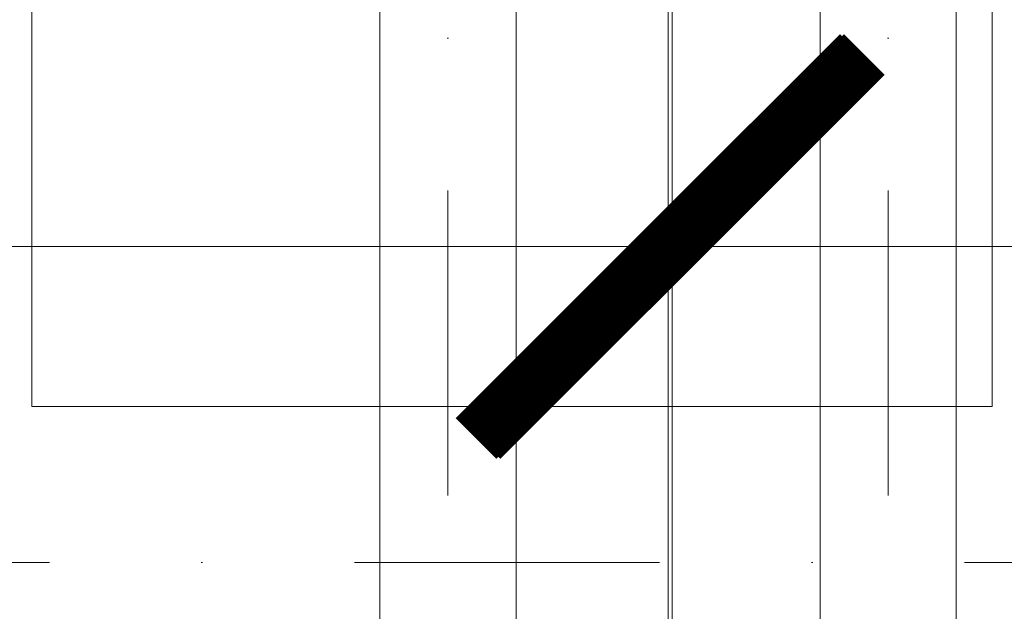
# Model space of a CAD drawing. Header units: millimetres. Extents: x -15830 to 4680139, y -28864 to 2281735.
# Tile 440 of 577: x 291394 to 292624, y 244222 to 244962. Entities that reach past the tile are written whole.
import ezdxf

# ---------------------------------------------------------------- set-up
doc = ezdxf.new("R2010")
doc.units = ezdxf.units.MM
doc.linetypes.add('CENTERX2', pattern=[101.6, 63.5, -12.7, 12.7, -12.7])
doc.linetypes.add('DASHDOT', pattern=[25.4, 12.7, -6.35, 0, -6.35])
for name, color, linetype, lineweight in [('A99_FVE', 30, 'Continuous', 5), ('A99_N_koty-200', 5, 'Continuous', 5), ('A99_N_koty-200 @ 1', 5, 'Continuous', 5), ('A99_N_koty-200 @ 10', 5, 'Continuous', 5), ('A99_N_koty-200 @ 100', 5, 'Continuous', 5), ('A99_N_koty-200 @ 200', 5, 'Continuous', 5), ('A99_N_koty-200 @ 250 (1)', 5, 'Continuous', 5), ('A99_N_koty-200 @ 250 (2)', 5, 'Continuous', 5), ('A99_N_koty-200 @ 400', 5, 'Continuous', 5), ('A99_S_osy', 1, 'CENTERX2', 5)]:
    doc.layers.add(name, color=color, linetype=linetype, lineweight=lineweight)
doc.styles.add('A99_kota', font='isocpeur.ttf', dxfattribs={"height": 2})
doc.dimstyles.new('A99_kota_200 new', dxfattribs={"dimscale": 200, "dimtxt": 2, "dimasz": 1.2, "dimexe": 0.5, "dimexo": 1.5, "dimgap": 0.3, "dimtad": 1, "dimdec": 0, "dimzin": 3, "dimdsep": 46, "dimtxsty": 'A99_kota', "dimblk": 'ARCHTICK', "dimcen": 2.5, "dimazin": 2, "dimtfac": 0.75, "dimtdec": 0, "dimtmove": 2, "dimatfit": 0, "dimfxl": 0, "dimtolj": 1, "dimtzin": 0, "dimlwd": 5, "dimlwe": 5, "dimarcsym": 0})

# ---------------------------------------------------------------- blocks, each defined once
blk = doc.blocks.new('_ArchTick')
at = {"color": 0, "linetype": 'ByBlock', "const_width": 0.15}
blk.add_lwpolyline([(-0.5, -0.5), (0.5, 0.5)], dxfattribs=at)
blk = doc.blocks.new('*D107')
at = {"layer": 'A99_N_koty-200', "color": 0, "linetype": 'Continuous', "lineweight": 5, "ltscale": 10, "transparency": 16777216}
for p, q in [((243929, 244473.3), (243929, 245373.3)), ((292204, 244473.3), (292204, 245373.3)), ((243929, 245273.3), (292204, 245273.3))]:
    blk.add_line(p, q, dxfattribs=at)
at = {"layer": 'Defpoints', "color": 0, "linetype": 'Continuous', "ltscale": 10, "transparency": 16777216}
for p in [(292204, 245273.3), (243929, 243203.3), (292204, 243203.3)]:
    blk.add_point(p, dxfattribs=at)
at = {"layer": 'A99_N_koty-200', "color": 0, "linetype": 'Continuous', "lineweight": 5, "ltscale": 10, "transparency": 16777216, "xscale": 240, "yscale": 240, "zscale": 240, "rotation": 180}
blk.add_blockref('_ArchTick', (243929, 245273.3), dxfattribs=at)
at = {"layer": 'A99_N_koty-200', "color": 0, "linetype": 'Continuous', "lineweight": 5, "ltscale": 10, "transparency": 16777216, "xscale": 240, "yscale": 240, "zscale": 240}
blk.add_blockref('_ArchTick', (292204, 245273.3), dxfattribs=at)
at = {"layer": 'A99_N_koty-200', "color": 0, "linetype": 'Continuous', "ltscale": 10, "transparency": 16777216, "insert": (268707.7, 245613.3), "char_height": 400, "attachment_point": 5, "style": 'A99_kota'}
blk.add_mtext('\\A1;48275', dxfattribs=at)
blk = doc.blocks.new('*D108')
at = {"layer": 'A99_N_koty-200', "color": 0, "linetype": 'Continuous', "lineweight": 5, "ltscale": 10, "transparency": 16777216}
for p, q in [((243929, 244278.3), (243929, 244728.3)), ((292204, 244278.3), (292204, 244728.3)), ((243929, 244678.3), (292204, 244678.3))]:
    blk.add_line(p, q, dxfattribs=at)
at = {"layer": 'Defpoints', "color": 0, "linetype": 'Continuous', "ltscale": 10, "transparency": 16777216}
for p in [(292204, 244678.3), (243929, 243203.3), (292204, 243203.3)]:
    blk.add_point(p, dxfattribs=at)
at = {"layer": 'A99_N_koty-200', "color": 0, "linetype": 'Continuous', "lineweight": 5, "ltscale": 10, "transparency": 16777216, "xscale": 120, "yscale": 120, "zscale": 120, "rotation": 180}
blk.add_blockref('_ArchTick', (243929, 244678.3), dxfattribs=at)
at = {"layer": 'A99_N_koty-200', "color": 0, "linetype": 'Continuous', "lineweight": 5, "ltscale": 10, "transparency": 16777216, "xscale": 120, "yscale": 120, "zscale": 120}
blk.add_blockref('_ArchTick', (292204, 244678.3), dxfattribs=at)
at = {"layer": 'A99_N_koty-200', "color": 0, "linetype": 'Continuous', "ltscale": 10, "transparency": 16777216, "insert": (268066.5, 244808.3), "char_height": 200, "attachment_point": 5, "style": 'A99_kota'}
blk.add_mtext('\\A1;48275', dxfattribs=at)
blk = doc.blocks.new('*D109')
at = {"layer": 'A99_N_koty-200', "color": 0, "linetype": 'Continuous', "lineweight": 5, "ltscale": 10, "transparency": 16777216}
for p, q in [((243929, 244674.3), (243929, 244678.8)), ((243929, 244678.3), (292204, 244678.3)), ((292204, 244674.3), (292204, 244678.8))]:
    blk.add_line(p, q, dxfattribs=at)
at = {"layer": 'Defpoints', "color": 0, "linetype": 'Continuous', "ltscale": 10, "transparency": 16777216}
for p in [(292204, 244678.3), (243929, 243203.3), (292204, 243203.3)]:
    blk.add_point(p, dxfattribs=at)
at = {"layer": 'A99_N_koty-200', "color": 0, "linetype": 'Continuous', "lineweight": 5, "ltscale": 10, "transparency": 16777216, "xscale": 1.2, "yscale": 1.2, "zscale": 1.2, "rotation": 180}
blk.add_blockref('_ArchTick', (243929, 244678.3), dxfattribs=at)
at = {"layer": 'A99_N_koty-200', "color": 0, "linetype": 'Continuous', "lineweight": 5, "ltscale": 10, "transparency": 16777216, "xscale": 1.2, "yscale": 1.2, "zscale": 1.2}
blk.add_blockref('_ArchTick', (292204, 244678.3), dxfattribs=at)
at = {"layer": 'A99_N_koty-200', "color": 0, "linetype": 'Continuous', "ltscale": 10, "transparency": 16777216, "insert": (268066.5, 244679.6), "char_height": 2, "attachment_point": 5, "style": 'A99_kota'}
blk.add_mtext('\\A1;48275', dxfattribs=at)
blk = doc.blocks.new('*D110')
at = {"layer": 'A99_N_koty-200', "color": 0, "linetype": 'Continuous', "lineweight": 5, "ltscale": 10, "transparency": 16777216}
for p, q in [((243929, 243803.3), (243929, 244878.3)), ((292204, 243803.3), (292204, 244878.3)), ((243929, 244678.3), (292204, 244678.3))]:
    blk.add_line(p, q, dxfattribs=at)
at = {"layer": 'Defpoints', "color": 0, "linetype": 'Continuous', "ltscale": 10, "transparency": 16777216}
for p in [(292204, 244678.3), (243929, 243203.3), (292204, 243203.3)]:
    blk.add_point(p, dxfattribs=at)
at = {"layer": 'A99_N_koty-200', "color": 0, "linetype": 'Continuous', "lineweight": 5, "ltscale": 10, "transparency": 16777216, "xscale": 480, "yscale": 480, "zscale": 480, "rotation": 180}
blk.add_blockref('_ArchTick', (243929, 244678.3), dxfattribs=at)
at = {"layer": 'A99_N_koty-200', "color": 0, "linetype": 'Continuous', "lineweight": 5, "ltscale": 10, "transparency": 16777216, "xscale": 480, "yscale": 480, "zscale": 480}
blk.add_blockref('_ArchTick', (292204, 244678.3), dxfattribs=at)
at = {"layer": 'A99_N_koty-200', "color": 0, "linetype": 'Continuous', "ltscale": 10, "transparency": 16777216, "insert": (268066.5, 245198.3), "char_height": 800, "attachment_point": 5, "style": 'A99_kota'}
blk.add_mtext('\\A1;48275', dxfattribs=at)
blk = doc.blocks.new('*D111')
at = {"layer": 'A99_N_koty-200', "color": 0, "linetype": 'Continuous', "lineweight": 5, "ltscale": 10, "transparency": 16777216}
for p, q in [((243929, 244638.3), (243929, 244683.3)), ((243929, 244678.3), (292204, 244678.3)), ((292204, 244638.3), (292204, 244683.3))]:
    blk.add_line(p, q, dxfattribs=at)
at = {"layer": 'Defpoints', "color": 0, "linetype": 'Continuous', "ltscale": 10, "transparency": 16777216}
for p in [(292204, 244678.3), (243929, 243203.3), (292204, 243203.3)]:
    blk.add_point(p, dxfattribs=at)
at = {"layer": 'A99_N_koty-200', "color": 0, "linetype": 'Continuous', "lineweight": 5, "ltscale": 10, "transparency": 16777216, "xscale": 12, "yscale": 12, "zscale": 12, "rotation": 180}
blk.add_blockref('_ArchTick', (243929, 244678.3), dxfattribs=at)
at = {"layer": 'A99_N_koty-200', "color": 0, "linetype": 'Continuous', "lineweight": 5, "ltscale": 10, "transparency": 16777216, "xscale": 12, "yscale": 12, "zscale": 12}
blk.add_blockref('_ArchTick', (292204, 244678.3), dxfattribs=at)
at = {"layer": 'A99_N_koty-200', "color": 0, "linetype": 'Continuous', "ltscale": 10, "transparency": 16777216, "insert": (268066.5, 244691.3), "char_height": 20, "attachment_point": 5, "style": 'A99_kota'}
blk.add_mtext('\\A1;48275', dxfattribs=at)
blk = doc.blocks.new('*D112')
at = {"layer": 'A99_N_koty-200', "color": 0, "linetype": 'Continuous', "lineweight": 5, "ltscale": 10, "transparency": 16777216}
for p, q in [((243929, 243678.3), (243929, 244803.3)), ((292204, 243678.3), (292204, 244803.3)), ((243929, 244678.3), (292204, 244678.3))]:
    blk.add_line(p, q, dxfattribs=at)
at = {"layer": 'Defpoints', "color": 0, "linetype": 'Continuous', "ltscale": 10, "transparency": 16777216}
for p in [(292204, 244678.3), (243929, 243203.3), (292204, 243203.3)]:
    blk.add_point(p, dxfattribs=at)
at = {"layer": 'A99_N_koty-200', "color": 0, "linetype": 'Continuous', "lineweight": 5, "ltscale": 10, "transparency": 16777216, "xscale": 300, "yscale": 300, "zscale": 300, "rotation": 180}
blk.add_blockref('_ArchTick', (243929, 244678.3), dxfattribs=at)
at = {"layer": 'A99_N_koty-200', "color": 0, "linetype": 'Continuous', "lineweight": 5, "ltscale": 10, "transparency": 16777216, "xscale": 300, "yscale": 300, "zscale": 300}
blk.add_blockref('_ArchTick', (292204, 244678.3), dxfattribs=at)
at = {"layer": 'A99_N_koty-200', "color": 0, "linetype": 'Continuous', "ltscale": 10, "transparency": 16777216, "insert": (268066.5, 245003.3), "char_height": 500, "attachment_point": 5, "style": 'A99_kota'}
blk.add_mtext('\\A1;48275', dxfattribs=at)
blk = doc.blocks.new('*D113')
at = {"layer": 'A99_N_koty-200', "color": 0, "linetype": 'Continuous', "lineweight": 5, "ltscale": 10, "transparency": 16777216}
for p, q in [((243929, 243678.3), (243929, 244803.3)), ((292204, 243678.3), (292204, 244803.3)), ((243929, 244678.3), (292204, 244678.3))]:
    blk.add_line(p, q, dxfattribs=at)
at = {"layer": 'Defpoints', "color": 0, "linetype": 'Continuous', "ltscale": 10, "transparency": 16777216}
for p in [(292204, 244678.3), (243929, 243203.3), (292204, 243203.3)]:
    blk.add_point(p, dxfattribs=at)
at = {"layer": 'A99_N_koty-200', "color": 0, "linetype": 'Continuous', "lineweight": 5, "ltscale": 10, "transparency": 16777216, "xscale": 300, "yscale": 300, "zscale": 300, "rotation": 180}
blk.add_blockref('_ArchTick', (243929, 244678.3), dxfattribs=at)
at = {"layer": 'A99_N_koty-200', "color": 0, "linetype": 'Continuous', "lineweight": 5, "ltscale": 10, "transparency": 16777216, "xscale": 300, "yscale": 300, "zscale": 300}
blk.add_blockref('_ArchTick', (292204, 244678.3), dxfattribs=at)
at = {"layer": 'A99_N_koty-200', "color": 0, "linetype": 'Continuous', "ltscale": 10, "transparency": 16777216, "insert": (268066.5, 245003.3), "char_height": 500, "attachment_point": 5, "style": 'A99_kota'}
blk.add_mtext('\\A1;48275', dxfattribs=at)
blk = doc.blocks.new('*D114')
at = {"layer": 'A99_N_koty-200', "color": 0, "linetype": 'Continuous', "lineweight": 5, "ltscale": 10, "transparency": 16777216}
for p, q in [((292209, 244483.3), (292209, 245383.3)), ((329424, 244483.3), (329424, 245383.3)), ((292209, 245283.3), (329424, 245283.3))]:
    blk.add_line(p, q, dxfattribs=at)
at = {"layer": 'Defpoints', "color": 0, "linetype": 'Continuous', "ltscale": 10, "transparency": 16777216}
for p in [(329424, 245283.3), (292209, 243203.3), (329424, 243203.3)]:
    blk.add_point(p, dxfattribs=at)
at = {"layer": 'A99_N_koty-200', "color": 0, "linetype": 'Continuous', "lineweight": 5, "ltscale": 10, "transparency": 16777216, "xscale": 240, "yscale": 240, "zscale": 240, "rotation": 180}
blk.add_blockref('_ArchTick', (292209, 245283.3), dxfattribs=at)
at = {"layer": 'A99_N_koty-200', "color": 0, "linetype": 'Continuous', "lineweight": 5, "ltscale": 10, "transparency": 16777216, "xscale": 240, "yscale": 240, "zscale": 240}
blk.add_blockref('_ArchTick', (329424, 245283.3), dxfattribs=at)
at = {"layer": 'A99_N_koty-200', "color": 0, "linetype": 'Continuous', "ltscale": 10, "transparency": 16777216, "insert": (310816.5, 245543.3), "char_height": 400, "attachment_point": 5, "style": 'A99_kota'}
blk.add_mtext('\\A1;37215', dxfattribs=at)
blk = doc.blocks.new('*D115')
at = {"layer": 'A99_N_koty-200', "color": 0, "linetype": 'Continuous', "lineweight": 5, "ltscale": 10, "transparency": 16777216}
for p, q in [((292209, 244278.3), (292209, 244728.3)), ((329424, 244278.3), (329424, 244728.3)), ((292209, 244678.3), (329424, 244678.3))]:
    blk.add_line(p, q, dxfattribs=at)
at = {"layer": 'Defpoints', "color": 0, "linetype": 'Continuous', "ltscale": 10, "transparency": 16777216}
for p in [(329424, 244678.3), (292209, 243203.3), (329424, 243203.3)]:
    blk.add_point(p, dxfattribs=at)
at = {"layer": 'A99_N_koty-200', "color": 0, "linetype": 'Continuous', "lineweight": 5, "ltscale": 10, "transparency": 16777216, "xscale": 120, "yscale": 120, "zscale": 120, "rotation": 180}
blk.add_blockref('_ArchTick', (292209, 244678.3), dxfattribs=at)
at = {"layer": 'A99_N_koty-200', "color": 0, "linetype": 'Continuous', "lineweight": 5, "ltscale": 10, "transparency": 16777216, "xscale": 120, "yscale": 120, "zscale": 120}
blk.add_blockref('_ArchTick', (329424, 244678.3), dxfattribs=at)
at = {"layer": 'A99_N_koty-200', "color": 0, "linetype": 'Continuous', "ltscale": 10, "transparency": 16777216, "insert": (310816.5, 244808.3), "char_height": 200, "attachment_point": 5, "style": 'A99_kota'}
blk.add_mtext('\\A1;37215', dxfattribs=at)
blk = doc.blocks.new('*D116')
at = {"layer": 'A99_N_koty-200', "color": 0, "linetype": 'Continuous', "lineweight": 5, "ltscale": 10, "transparency": 16777216}
for p, q in [((292209, 244674.3), (292209, 244678.8)), ((292209, 244678.3), (329424, 244678.3)), ((329424, 244674.3), (329424, 244678.8))]:
    blk.add_line(p, q, dxfattribs=at)
at = {"layer": 'Defpoints', "color": 0, "linetype": 'Continuous', "ltscale": 10, "transparency": 16777216}
for p in [(329424, 244678.3), (292209, 243203.3), (329424, 243203.3)]:
    blk.add_point(p, dxfattribs=at)
at = {"layer": 'A99_N_koty-200', "color": 0, "linetype": 'Continuous', "lineweight": 5, "ltscale": 10, "transparency": 16777216, "xscale": 1.2, "yscale": 1.2, "zscale": 1.2, "rotation": 180}
blk.add_blockref('_ArchTick', (292209, 244678.3), dxfattribs=at)
at = {"layer": 'A99_N_koty-200', "color": 0, "linetype": 'Continuous', "lineweight": 5, "ltscale": 10, "transparency": 16777216, "xscale": 1.2, "yscale": 1.2, "zscale": 1.2}
blk.add_blockref('_ArchTick', (329424, 244678.3), dxfattribs=at)
at = {"layer": 'A99_N_koty-200', "color": 0, "linetype": 'Continuous', "ltscale": 10, "transparency": 16777216, "insert": (310816.5, 244679.6), "char_height": 2, "attachment_point": 5, "style": 'A99_kota'}
blk.add_mtext('\\A1;37215', dxfattribs=at)
blk = doc.blocks.new('*D117')
at = {"layer": 'A99_N_koty-200', "color": 0, "linetype": 'Continuous', "lineweight": 5, "ltscale": 10, "transparency": 16777216}
for p, q in [((292209, 243803.3), (292209, 244878.3)), ((329424, 243803.3), (329424, 244878.3)), ((292209, 244678.3), (329424, 244678.3))]:
    blk.add_line(p, q, dxfattribs=at)
at = {"layer": 'Defpoints', "color": 0, "linetype": 'Continuous', "ltscale": 10, "transparency": 16777216}
for p in [(329424, 244678.3), (292209, 243203.3), (329424, 243203.3)]:
    blk.add_point(p, dxfattribs=at)
at = {"layer": 'A99_N_koty-200', "color": 0, "linetype": 'Continuous', "lineweight": 5, "ltscale": 10, "transparency": 16777216, "xscale": 480, "yscale": 480, "zscale": 480, "rotation": 180}
blk.add_blockref('_ArchTick', (292209, 244678.3), dxfattribs=at)
at = {"layer": 'A99_N_koty-200', "color": 0, "linetype": 'Continuous', "lineweight": 5, "ltscale": 10, "transparency": 16777216, "xscale": 480, "yscale": 480, "zscale": 480}
blk.add_blockref('_ArchTick', (329424, 244678.3), dxfattribs=at)
at = {"layer": 'A99_N_koty-200', "color": 0, "linetype": 'Continuous', "ltscale": 10, "transparency": 16777216, "insert": (310816.5, 245198.3), "char_height": 800, "attachment_point": 5, "style": 'A99_kota'}
blk.add_mtext('\\A1;37215', dxfattribs=at)
blk = doc.blocks.new('*D118')
at = {"layer": 'A99_N_koty-200', "color": 0, "linetype": 'Continuous', "lineweight": 5, "ltscale": 10, "transparency": 16777216}
for p, q in [((292209, 244638.3), (292209, 244683.3)), ((292209, 244678.3), (329424, 244678.3)), ((329424, 244638.3), (329424, 244683.3))]:
    blk.add_line(p, q, dxfattribs=at)
at = {"layer": 'Defpoints', "color": 0, "linetype": 'Continuous', "ltscale": 10, "transparency": 16777216}
for p in [(329424, 244678.3), (292209, 243203.3), (329424, 243203.3)]:
    blk.add_point(p, dxfattribs=at)
at = {"layer": 'A99_N_koty-200', "color": 0, "linetype": 'Continuous', "lineweight": 5, "ltscale": 10, "transparency": 16777216, "xscale": 12, "yscale": 12, "zscale": 12, "rotation": 180}
blk.add_blockref('_ArchTick', (292209, 244678.3), dxfattribs=at)
at = {"layer": 'A99_N_koty-200', "color": 0, "linetype": 'Continuous', "lineweight": 5, "ltscale": 10, "transparency": 16777216, "xscale": 12, "yscale": 12, "zscale": 12}
blk.add_blockref('_ArchTick', (329424, 244678.3), dxfattribs=at)
at = {"layer": 'A99_N_koty-200', "color": 0, "linetype": 'Continuous', "ltscale": 10, "transparency": 16777216, "insert": (310816.5, 244691.3), "char_height": 20, "attachment_point": 5, "style": 'A99_kota'}
blk.add_mtext('\\A1;37215', dxfattribs=at)
blk = doc.blocks.new('*D119')
at = {"layer": 'A99_N_koty-200', "color": 0, "linetype": 'Continuous', "lineweight": 5, "ltscale": 10, "transparency": 16777216}
for p, q in [((292209, 243678.3), (292209, 244803.3)), ((329424, 243678.3), (329424, 244803.3)), ((292209, 244678.3), (329424, 244678.3))]:
    blk.add_line(p, q, dxfattribs=at)
at = {"layer": 'Defpoints', "color": 0, "linetype": 'Continuous', "ltscale": 10, "transparency": 16777216}
for p in [(329424, 244678.3), (292209, 243203.3), (329424, 243203.3)]:
    blk.add_point(p, dxfattribs=at)
at = {"layer": 'A99_N_koty-200', "color": 0, "linetype": 'Continuous', "lineweight": 5, "ltscale": 10, "transparency": 16777216, "xscale": 300, "yscale": 300, "zscale": 300, "rotation": 180}
blk.add_blockref('_ArchTick', (292209, 244678.3), dxfattribs=at)
at = {"layer": 'A99_N_koty-200', "color": 0, "linetype": 'Continuous', "lineweight": 5, "ltscale": 10, "transparency": 16777216, "xscale": 300, "yscale": 300, "zscale": 300}
blk.add_blockref('_ArchTick', (329424, 244678.3), dxfattribs=at)
at = {"layer": 'A99_N_koty-200', "color": 0, "linetype": 'Continuous', "ltscale": 10, "transparency": 16777216, "insert": (310816.5, 245003.3), "char_height": 500, "attachment_point": 5, "style": 'A99_kota'}
blk.add_mtext('\\A1;37215', dxfattribs=at)
blk = doc.blocks.new('*D120')
at = {"layer": 'A99_N_koty-200', "color": 0, "linetype": 'Continuous', "lineweight": 5, "ltscale": 10, "transparency": 16777216}
for p, q in [((292209, 243678.3), (292209, 244803.3)), ((329424, 243678.3), (329424, 244803.3)), ((292209, 244678.3), (329424, 244678.3))]:
    blk.add_line(p, q, dxfattribs=at)
at = {"layer": 'Defpoints', "color": 0, "linetype": 'Continuous', "ltscale": 10, "transparency": 16777216}
for p in [(329424, 244678.3), (292209, 243203.3), (329424, 243203.3)]:
    blk.add_point(p, dxfattribs=at)
at = {"layer": 'A99_N_koty-200', "color": 0, "linetype": 'Continuous', "lineweight": 5, "ltscale": 10, "transparency": 16777216, "xscale": 300, "yscale": 300, "zscale": 300, "rotation": 180}
blk.add_blockref('_ArchTick', (292209, 244678.3), dxfattribs=at)
at = {"layer": 'A99_N_koty-200', "color": 0, "linetype": 'Continuous', "lineweight": 5, "ltscale": 10, "transparency": 16777216, "xscale": 300, "yscale": 300, "zscale": 300}
blk.add_blockref('_ArchTick', (329424, 244678.3), dxfattribs=at)
at = {"layer": 'A99_N_koty-200', "color": 0, "linetype": 'Continuous', "ltscale": 10, "transparency": 16777216, "insert": (310816.5, 245003.3), "char_height": 500, "attachment_point": 5, "style": 'A99_kota'}
blk.add_mtext('\\A1;37215', dxfattribs=at)
blk = doc.blocks.new('*U829')
at = {"layer": 'A99_N_koty-200 @ 1', "linetype": 'Continuous', "ltscale": 10}
dim = blk.add_linear_dim(base=(292204, 244678.3), p1=(243929, 243203.3), p2=(292204, 243203.3), dimstyle='A99_kota_200 new', override={"dimscale": 1, "dimtix": 1, "dimtofl": 1, "dimtmove": 2, "dimatfit": 3}, dxfattribs=at)
dim.commit()
dim.dimension.update_dxf_attribs({"geometry": '*D109', "text_midpoint": (268066.5, 244679.6)})
at = {"layer": 'A99_N_koty-200 @ 10', "linetype": 'Continuous', "ltscale": 10}
dim = blk.add_linear_dim(base=(292204, 244678.3), p1=(243929, 243203.3), p2=(292204, 243203.3), dimstyle='A99_kota_200 new', override={"dimscale": 10, "dimtix": 1, "dimtofl": 1, "dimtmove": 2, "dimatfit": 3}, dxfattribs=at)
dim.commit()
dim.dimension.update_dxf_attribs({"geometry": '*D111', "text_midpoint": (268066.5, 244691.3)})
at = {"layer": 'A99_N_koty-200 @ 100', "linetype": 'Continuous', "ltscale": 10}
dim = blk.add_linear_dim(base=(292204, 244678.3), p1=(243929, 243203.3), p2=(292204, 243203.3), dimstyle='A99_kota_200 new', override={"dimscale": 100, "dimtix": 1, "dimtofl": 1, "dimtmove": 2, "dimatfit": 3}, dxfattribs=at)
dim.commit()
dim.dimension.update_dxf_attribs({"geometry": '*D108', "text_midpoint": (268066.5, 244808.3)})
at = {"layer": 'A99_N_koty-200 @ 200', "linetype": 'Continuous', "ltscale": 10}
dim = blk.add_linear_dim(base=(292204, 245273.3), p1=(243929, 243203.3), p2=(292204, 243203.3), dimstyle='A99_kota_200 new', override={"dimscale": 200, "dimtix": 1, "dimtofl": 1, "dimtmove": 2, "dimatfit": 3}, dxfattribs=at)
dim.commit()
dim.dimension.update_dxf_attribs({"geometry": '*D107', "text_midpoint": (268707.7, 245613.3), "dimtype": 128})
at = {"layer": 'A99_N_koty-200 @ 250 (1)', "linetype": 'Continuous', "ltscale": 10}
dim = blk.add_linear_dim(base=(292204, 244678.3), p1=(243929, 243203.3), p2=(292204, 243203.3), dimstyle='A99_kota_200 new', override={"dimscale": 250, "dimtix": 1, "dimtofl": 1, "dimtmove": 2, "dimatfit": 3}, dxfattribs=at)
dim.commit()
dim.dimension.update_dxf_attribs({"geometry": '*D112', "text_midpoint": (268066.5, 245003.3)})
at = {"layer": 'A99_N_koty-200 @ 250 (2)', "linetype": 'Continuous', "ltscale": 10}
dim = blk.add_linear_dim(base=(292204, 244678.3), p1=(243929, 243203.3), p2=(292204, 243203.3), dimstyle='A99_kota_200 new', override={"dimscale": 250, "dimtix": 1, "dimtofl": 1, "dimtmove": 2, "dimatfit": 3}, dxfattribs=at)
dim.commit()
dim.dimension.update_dxf_attribs({"geometry": '*D113', "text_midpoint": (268066.5, 245003.3)})
at = {"layer": 'A99_N_koty-200 @ 400', "linetype": 'Continuous', "ltscale": 10}
dim = blk.add_linear_dim(base=(292204, 244678.3), p1=(243929, 243203.3), p2=(292204, 243203.3), dimstyle='A99_kota_200 new', override={"dimscale": 400, "dimtix": 1, "dimtofl": 1, "dimtmove": 2, "dimatfit": 3}, dxfattribs=at)
dim.commit()
dim.dimension.update_dxf_attribs({"geometry": '*D110', "text_midpoint": (268066.5, 245198.3)})
blk = doc.blocks.new('*U830')
at = {"layer": 'A99_N_koty-200 @ 1', "linetype": 'Continuous', "ltscale": 10}
dim = blk.add_linear_dim(base=(329424, 244678.3), p1=(292209, 243203.3), p2=(329424, 243203.3), dimstyle='A99_kota_200 new', override={"dimscale": 1, "dimtix": 1, "dimtofl": 1, "dimtmove": 2, "dimatfit": 3}, dxfattribs=at)
dim.commit()
dim.dimension.update_dxf_attribs({"geometry": '*D116', "text_midpoint": (310816.5, 244679.6)})
at = {"layer": 'A99_N_koty-200 @ 10', "linetype": 'Continuous', "ltscale": 10}
dim = blk.add_linear_dim(base=(329424, 244678.3), p1=(292209, 243203.3), p2=(329424, 243203.3), dimstyle='A99_kota_200 new', override={"dimscale": 10, "dimtix": 1, "dimtofl": 1, "dimtmove": 2, "dimatfit": 3}, dxfattribs=at)
dim.commit()
dim.dimension.update_dxf_attribs({"geometry": '*D118', "text_midpoint": (310816.5, 244691.3)})
at = {"layer": 'A99_N_koty-200 @ 100', "linetype": 'Continuous', "ltscale": 10}
dim = blk.add_linear_dim(base=(329424, 244678.3), p1=(292209, 243203.3), p2=(329424, 243203.3), dimstyle='A99_kota_200 new', override={"dimscale": 100, "dimtix": 1, "dimtofl": 1, "dimtmove": 2, "dimatfit": 3}, dxfattribs=at)
dim.commit()
dim.dimension.update_dxf_attribs({"geometry": '*D115', "text_midpoint": (310816.5, 244808.3)})
at = {"layer": 'A99_N_koty-200 @ 200', "linetype": 'Continuous', "ltscale": 10}
dim = blk.add_linear_dim(base=(329424, 245283.3), p1=(292209, 243203.3), p2=(329424, 243203.3), dimstyle='A99_kota_200 new', override={"dimscale": 200, "dimtix": 1, "dimtofl": 1, "dimtmove": 2, "dimatfit": 3}, dxfattribs=at)
dim.commit()
dim.dimension.update_dxf_attribs({"geometry": '*D114', "text_midpoint": (310816.5, 245543.3)})
at = {"layer": 'A99_N_koty-200 @ 250 (1)', "linetype": 'Continuous', "ltscale": 10}
dim = blk.add_linear_dim(base=(329424, 244678.3), p1=(292209, 243203.3), p2=(329424, 243203.3), dimstyle='A99_kota_200 new', override={"dimscale": 250, "dimtix": 1, "dimtofl": 1, "dimtmove": 2, "dimatfit": 3}, dxfattribs=at)
dim.commit()
dim.dimension.update_dxf_attribs({"geometry": '*D119', "text_midpoint": (310816.5, 245003.3)})
at = {"layer": 'A99_N_koty-200 @ 250 (2)', "linetype": 'Continuous', "ltscale": 10}
dim = blk.add_linear_dim(base=(329424, 244678.3), p1=(292209, 243203.3), p2=(329424, 243203.3), dimstyle='A99_kota_200 new', override={"dimscale": 250, "dimtix": 1, "dimtofl": 1, "dimtmove": 2, "dimatfit": 3}, dxfattribs=at)
dim.commit()
dim.dimension.update_dxf_attribs({"geometry": '*D120', "text_midpoint": (310816.5, 245003.3)})
at = {"layer": 'A99_N_koty-200 @ 400', "linetype": 'Continuous', "ltscale": 10}
dim = blk.add_linear_dim(base=(329424, 244678.3), p1=(292209, 243203.3), p2=(329424, 243203.3), dimstyle='A99_kota_200 new', override={"dimscale": 400, "dimtix": 1, "dimtofl": 1, "dimtmove": 2, "dimatfit": 3}, dxfattribs=at)
dim.commit()
dim.dimension.update_dxf_attribs({"geometry": '*D117', "text_midpoint": (310816.5, 245198.3)})

msp = doc.modelspace()

# ---------------------------------------------------------------- linework, layer by layer
at = {"layer": 'A99_FVE', "linetype": 'Continuous', "lineweight": 15, "ltscale": 2}
for points in [[(291843.95, 249588.252), (292013.95, 249588.252), (292013.95, 243823.252), (291843.95, 243823.252)], [(292393.95, 249588.252), (292563.95, 249588.252), (292563.95, 243823.252), (292393.95, 243823.252)]]:
    msp.add_lwpolyline(points, close=True, dxfattribs=at)
at = {"layer": 'A99_FVE', "lineweight": 5, "ltscale": 2}
msp.add_lwpolyline([(292608.95, 244478.252), (292608.95, 245073.252), (291408.95, 245073.252), (291408.95, 244478.252)], close=True, dxfattribs=at)
at = {"layer": 'A99_S_osy', "linetype": 'DASHDOT', "lineweight": 5, "ltscale": 30}
for points in [[(291928.95, 344583.252), (291928.95, 241173.252)], [(292478.95, 344583.252), (292478.95, 241173.252)], [(366878.95, 244283.252), (211283.95, 244283.252)]]:
    msp.add_lwpolyline(points, dxfattribs=at)

# ---------------------------------------------------------------- block references
at = {"layer": 'A99_N_koty-200'}
for name in ['*U829', '*U830']:
    msp.add_blockref(name, (0, 0), dxfattribs=at)

doc.saveas('drawing.dxf')
